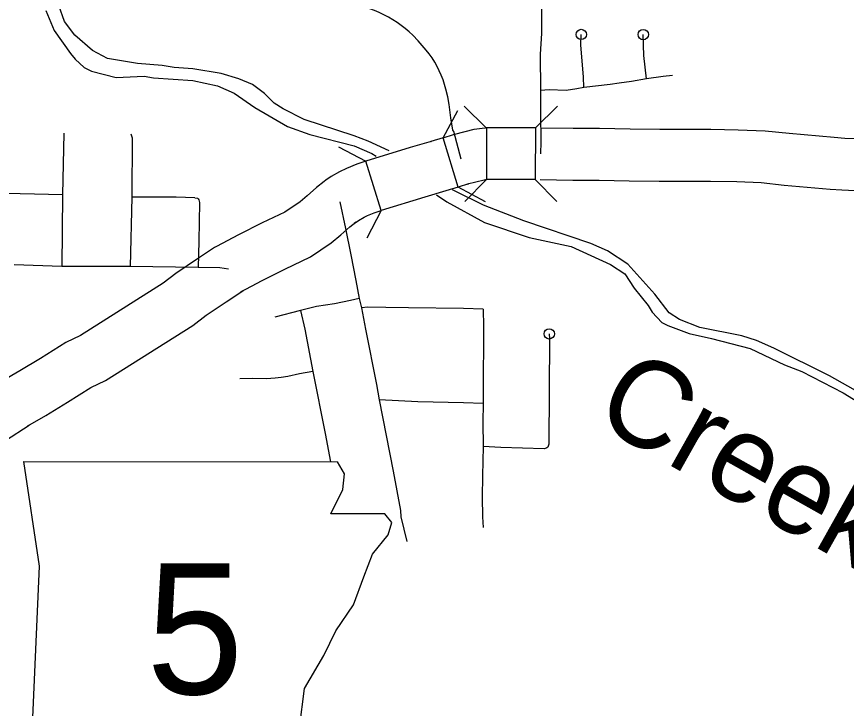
# Model space of a CAD drawing. Extents: x -19 to 366, y -4 to 359.
# Drawn here: x 150.28 to 151.042, y 188.782 to 189.416 of the extents above; entities that cross this region are included whole.
import ezdxf

# ---------------------------------------------------------------- set-up
doc = ezdxf.new("R2010")
doc.units = 0
for name, color, linetype in [('Level 10', 7, 'Continuous'), ('Level 21', 7, 'Continuous'), ('Level 33', 7, 'Continuous'), ('Level 35', 7, 'Continuous'), ('Level 37', 7, 'Continuous'), ('Level 60', 7, 'Continuous')]:
    doc.layers.add(name, color=color, linetype=linetype)

msp = doc.modelspace()

# ---------------------------------------------------------------- linework, layer by layer
at = {"layer": 'Level 10'}
for p, q in [((150.70737, 189.31408), (150.71044, 189.31428)), ((150.71111, 189.31429), (150.71135, 189.26694)), ((150.75626, 189.3143), (150.75594, 189.26695)), ((150.76124, 189.31426), (150.76107, 189.31426)), ((150.67152, 189.30537), (150.68106, 189.30826)), ((150.68106, 189.30826), (150.68208, 189.30854)), ((150.67152, 189.30537), (150.66028, 189.30196)), ((150.66028, 189.30196), (150.66044, 189.30201)), ((150.68524, 189.26005), (150.67152, 189.30537)), ((150.61451, 189.23848), (150.60048, 189.2837)), ((150.56374, 189.26637), (150.56218, 189.26526)), ((150.68524, 189.26005), (150.67401, 189.25665)), ((150.69478, 189.26294), (150.68524, 189.26005)), ((150.69375, 189.26265), (150.69478, 189.26294)), ((150.67401, 189.25665), (150.67386, 189.2566)), ((150.59128, 189.2279), (150.58972, 189.22679)), ((150.46332, 189.20564), (150.46145, 189.20453)), ((150.48748, 189.16497), (150.48561, 189.16386)), ((150.26962, 189.02759), (150.29136, 189.04177)), ((150.29136, 189.04177), (150.29022, 189.04107))]:
    msp.add_line(p, q, dxfattribs=at)
for points in [[(150.68208, 189.30854), (150.69997, 189.31309), (150.70737, 189.31408)], [(150.75626, 189.3143), (150.74401, 189.31438), (150.71111, 189.31429)], [(151.21118, 189.30256), (151.17554, 189.302), (151.15882, 189.30203), (151.15793, 189.30205), (151.12926, 189.30259), (151.11024, 189.30256), (151.09571, 189.30274), (151.08631, 189.3032), (151.07515, 189.30341), (151.05144, 189.30423), (151.04019, 189.30475), (151.03042, 189.30542), (150.98912, 189.3091), (150.96689, 189.3114), (150.94237, 189.31241), (150.91722, 189.31278), (150.87021, 189.31279), (150.84315, 189.31329), (150.8151, 189.31381), (150.7908, 189.31384), (150.76124, 189.31426)], [(150.66044, 189.30201), (150.64104, 189.29628), (150.60048, 189.2837)], [(150.60048, 189.2837), (150.59217, 189.28112), (150.58265, 189.27726), (150.57627, 189.27416), (150.56872, 189.26964), (150.56374, 189.26637)], [(150.56218, 189.26526), (150.55521, 189.25982), (150.54655, 189.252), (150.54014, 189.24666), (150.52618, 189.23719), (150.50546, 189.22733), (150.48353, 189.21642), (150.46332, 189.20564)], [(150.71135, 189.26694), (150.70896, 189.26652), (150.69375, 189.26265)], [(150.75594, 189.26695), (150.74392, 189.26703), (150.71135, 189.26694)], [(150.76056, 189.26692), (150.79043, 189.26649), (150.81463, 189.26646), (150.84227, 189.26595), (150.86976, 189.26544), (150.91687, 189.26543), (150.94105, 189.26508), (150.96348, 189.26415), (150.98459, 189.26197), (151.02668, 189.25822), (151.03747, 189.25747), (151.04955, 189.25692), (151.07387, 189.25608), (151.0847, 189.25587), (151.09427, 189.25541), (151.10998, 189.25521), (151.12885, 189.25524), (151.15705, 189.25471), (151.15834, 189.25469), (151.17587, 189.25465), (151.21191, 189.25521)], [(150.67386, 189.2566), (150.65476, 189.25096), (150.61451, 189.23848)], [(150.58972, 189.22679), (150.59389, 189.22952), (150.59881, 189.23247), (150.60192, 189.23398), (150.60812, 189.2365), (150.61451, 189.23848)], [(150.48561, 189.16386), (150.50522, 189.17433), (150.52618, 189.18476), (150.54978, 189.19599), (150.56865, 189.20879), (150.57758, 189.21623), (150.58566, 189.22353), (150.59128, 189.2279)], [(150.46145, 189.20453), (150.44586, 189.19427), (150.42607, 189.18089), (150.41445, 189.17193), (150.33849, 189.12407), (150.32514, 189.11756), (150.30187, 189.10297), (150.28281, 189.09142), (150.26663, 189.08212)], [(150.29022, 189.04107), (150.30688, 189.05064), (150.32671, 189.06267), (150.34816, 189.07611), (150.36157, 189.08265), (150.44159, 189.13306), (150.45381, 189.14249), (150.47213, 189.15487), (150.48748, 189.16497)]]:
    msp.add_lwpolyline(points, dxfattribs=at)
at = {"layer": 'Level 21'}
for p, q in [((150.28624, 189.00834), (150.30066, 188.91222)), ((150.58103, 188.99713), (150.57438, 189.0082)), ((150.57942, 188.98271), (150.58103, 188.99713)), ((150.56821, 188.96028), (150.57942, 188.98271)), ((150.61787, 188.96028), (150.56821, 188.96028)), ((150.62428, 188.95227), (150.61787, 188.96028)), ((150.62108, 188.94105), (150.62428, 188.95227)), ((150.60666, 188.92343), (150.62108, 188.94105)), ((150.59865, 188.90261), (150.60666, 188.92343)), ((150.30066, 188.91222), (150.29425, 188.76643)), ((150.58904, 188.87697), (150.59865, 188.90261)), ((150.57302, 188.85294), (150.58904, 188.87697)), ((150.5618, 188.83051), (150.57302, 188.85294)), ((150.54418, 188.80007), (150.5618, 188.83051)), ((150.53937, 188.76162), (150.54418, 188.80007))]:
    msp.add_line(p, q, dxfattribs=at)
msp.add_lwpolyline([(150.28624, 189.00834), (150.57438, 189.0082)], dxfattribs=at)
at = {"layer": 'Level 33'}
for points in [[(150.76157, 189.4379), (150.76175, 189.4248), (150.76168, 189.40084), (150.76052, 189.3819), (150.76082, 189.34867)], [(150.64853, 189.39436), (150.64361, 189.3994), (150.64018, 189.40254), (150.63661, 189.40554), (150.6329, 189.40839), (150.6291, 189.41107), (150.62519, 189.41359), (150.62117, 189.41595), (150.61703, 189.41813), (150.61282, 189.42014), (150.60855, 189.42196), (150.60417, 189.42361), (150.59974, 189.42506), (150.59528, 189.42634), (150.5902, 189.42752), (150.58156, 189.429), (150.57692, 189.4295), (150.56318, 189.43044), (150.53053, 189.43105)], [(150.80067, 189.35143), (150.80029, 189.36108), (150.79795, 189.39027), (150.79827, 189.40007)], [(150.8581, 189.35948), (150.85555, 189.38072), (150.85516, 189.39994)], [(150.6756, 189.34285), (150.67403, 189.35), (150.67279, 189.35431), (150.67136, 189.35855), (150.66974, 189.36272), (150.66792, 189.36681), (150.66588, 189.37081), (150.66368, 189.37471), (150.66129, 189.37849), (150.65874, 189.38217), (150.65601, 189.38571), (150.64853, 189.39436)], [(150.8581, 189.35948), (150.84449, 189.35686), (150.83296, 189.35528), (150.82465, 189.35414), (150.80067, 189.35143)], [(150.88212, 189.36241), (150.87353, 189.36146), (150.8581, 189.35948)], [(150.76082, 189.34867), (150.76081, 189.32772), (150.76102, 189.30162), (150.7609, 189.29059)], [(150.80067, 189.35143), (150.79401, 189.35023), (150.78443, 189.34878), (150.76874, 189.34916), (150.76082, 189.34867)], [(150.68119, 189.31091), (150.68027, 189.31231), (150.6785, 189.32347), (150.67692, 189.33591), (150.6756, 189.34285)], [(150.32328, 189.30945), (150.32192, 189.25291)], [(150.38468, 189.309), (150.38584, 189.30517), (150.38555, 189.25096)], [(150.68792, 189.2856), (150.68119, 189.31091)], [(150.32192, 189.25291), (150.25708, 189.25437)], [(150.32192, 189.25291), (150.3214, 189.18733)], [(150.38555, 189.25096), (150.38418, 189.18729)], [(150.44354, 189.25035), (150.42633, 189.25094), (150.38555, 189.25096)], [(150.44354, 189.25035), (150.44583, 189.2499), (150.44667, 189.24937), (150.4473, 189.24834), (150.44775, 189.24594), (150.44729, 189.21061), (150.44642, 189.18646)], [(150.57673, 189.24658), (150.58194, 189.2221), (150.58683, 189.19799)], [(150.58683, 189.19799), (150.59142, 189.17441), (150.59423, 189.15797)], [(150.3214, 189.18733), (150.27782, 189.18876)], [(150.38418, 189.18729), (150.3214, 189.18733)], [(150.44642, 189.18646), (150.38418, 189.18729)], [(150.47447, 189.18475), (150.46647, 189.18598), (150.44642, 189.18646)], [(150.59423, 189.15797), (150.58626, 189.15605), (150.57174, 189.15305), (150.55528, 189.15054), (150.54061, 189.14681)], [(150.59423, 189.15797), (150.59638, 189.14932)], [(150.54061, 189.14681), (150.51706, 189.14088)], [(150.54061, 189.14681), (150.54439, 189.12977), (150.55173, 189.0909)], [(150.70823, 189.14806), (150.69023, 189.14884), (150.63956, 189.14925), (150.61892, 189.14972), (150.60234, 189.1498), (150.59638, 189.14932)], [(150.59638, 189.14932), (150.60015, 189.12962), (150.61018, 189.07903), (150.61281, 189.06477)], [(150.70823, 189.14806), (150.70854, 189.13212), (150.70853, 189.11186), (150.70815, 189.09121), (150.70821, 189.06563), (150.70805, 189.06149)], [(150.76889, 189.12541), (150.76899, 189.12088), (150.76884, 189.07352), (150.76837, 189.02429), (150.76825, 189.02334), (150.76793, 189.02244), (150.7674, 189.02164), (150.76671, 189.02097), (150.7659, 189.02048), (150.76499, 189.02018), (150.76404, 189.0201), (150.72427, 189.0212), (150.70832, 189.02213)], [(150.55173, 189.0909), (150.5396, 189.08882), (150.52897, 189.08641), (150.52265, 189.08542), (150.51736, 189.08478), (150.50942, 189.08426), (150.49625, 189.08448), (150.48493, 189.08428)], [(150.55173, 189.0909), (150.56317, 189.03391), (150.56809, 189.0082)], [(150.61281, 189.06477), (150.62557, 188.99943), (150.63238, 188.96339), (150.63246, 188.95747)], [(150.70805, 189.06149), (150.69007, 189.06221), (150.64822, 189.06316), (150.61281, 189.06477)], [(150.70805, 189.06149), (150.70787, 189.04449), (150.70832, 189.02213)], [(150.70832, 189.02213), (150.70752, 188.9952), (150.70722, 188.97577), (150.7077, 188.95749), (150.7082, 188.94793)], [(150.63246, 188.95747), (150.63826, 188.93495)]]:
    msp.add_lwpolyline(points, dxfattribs=at)
for centre in [(150.79827, 189.40007), (150.85516, 189.39994), (150.76889, 189.12541)]:
    msp.add_circle(centre, 0.00473, dxfattribs=at)
at = {"layer": 'Level 35'}
for points in [[(150.30676, 189.42213), (150.31449, 189.40368), (150.32927, 189.38271)], [(150.62185, 189.2934), (150.60267, 189.30207), (150.58969, 189.30713), (150.54394, 189.32214), (150.52462, 189.33182), (150.51638, 189.33716), (150.50731, 189.3459), (150.49636, 189.35403), (150.48395, 189.35928), (150.46756, 189.36427), (150.44171, 189.36849), (150.42445, 189.36965), (150.41342, 189.37152), (150.39084, 189.37333), (150.36328, 189.3779), (150.3495, 189.3854), (150.33333, 189.39932), (150.32381, 189.41204), (150.31861, 189.42656)], [(150.32927, 189.38271), (150.33373, 189.37729), (150.34183, 189.36986), (150.34871, 189.36639), (150.37118, 189.36058), (150.39712, 189.36168), (150.40567, 189.36034), (150.44172, 189.35785), (150.46417, 189.35299), (150.47964, 189.34628), (150.49845, 189.33318), (150.52871, 189.31556), (150.54912, 189.3082), (150.58967, 189.29782), (150.6061, 189.29075), (150.60996, 189.28834)], [(150.66541, 189.25287), (150.67475, 189.24657), (150.70939, 189.22771), (150.75038, 189.21393), (150.789, 189.2056), (150.82493, 189.18905), (150.83835, 189.1804), (150.84693, 189.16747), (150.85973, 189.15159), (150.86344, 189.1454), (150.87233, 189.13589), (150.87769, 189.13315), (150.89734, 189.12577), (150.9177, 189.12124), (150.9533, 189.1121), (150.98485, 189.09698), (151.00069, 189.09084), (151.03856, 189.07149), (151.06712, 189.05384)], [(150.86579, 189.16197), (150.84084, 189.18938), (150.82243, 189.20154), (150.80714, 189.20825), (150.74556, 189.22902), (150.70853, 189.24346), (150.68003, 189.25753)], [(151.21064, 188.94095), (151.19664, 188.94518), (151.18107, 188.94715), (151.1714, 188.94714), (151.15975, 188.95222), (151.14384, 188.96215), (151.13824, 188.96773), (151.12965, 188.98142), (151.11852, 188.99943), (151.09981, 189.01747), (151.08509, 189.0449), (151.07772, 189.05443), (151.06674, 189.06409), (151.02615, 189.08681), (150.97509, 189.11235), (150.95904, 189.11924), (150.9457, 189.12372), (150.90709, 189.13128), (150.88839, 189.1385), (150.8788, 189.14476), (150.86579, 189.16197)]]:
    msp.add_lwpolyline(points, dxfattribs=at)
at = {"layer": 'Level 37'}
for points in [[(150.67152, 189.30537), (150.68492, 189.33042)], [(150.69078, 189.33423), (150.71101, 189.31429)], [(150.75626, 189.3143), (150.77649, 189.33425)], [(150.57535, 189.29694), (150.60048, 189.2837)], [(150.71029, 189.24665), (150.68524, 189.26005)], [(150.71135, 189.26694), (150.69141, 189.24671)], [(150.77589, 189.24672), (150.75594, 189.26695)], [(150.61451, 189.23848), (150.60127, 189.21334)]]:
    msp.add_lwpolyline(points, dxfattribs=at)
at = {"layer": 'Level 60'}
for points in [[(154.11585, 1.87092), (153.9063, 10.48743), (153.69602, 19.10409), (153.48501, 27.72087), (153.27327, 36.3378), (153.0608, 44.95486), (152.84759, 53.57206), (152.63366, 62.1894), (152.419, 70.80688), (152.20362, 79.42449), (151.98751, 88.04225), (151.77068, 96.66014), (151.55312, 105.27817), (151.33484, 113.89634), (151.11584, 122.51465), (150.89612, 131.13311), (150.67568, 139.7517), (150.45452, 148.37043), (150.23264, 156.98931), (150.01005, 165.60832), (149.78674, 174.22748), (149.56272, 182.84677), (149.33799, 191.46621), (149.11254, 200.0858), (148.88638, 208.70552), (148.65952, 217.32539), (148.43194, 225.9454), (148.20366, 234.56555), (147.97466, 243.18584), (147.74497, 251.80628), (147.51457, 260.42687), (147.28346, 269.04759), (147.05165, 277.66846), (146.81914, 286.28948), (146.58593, 294.91064), (146.35202, 303.53194), (146.11742, 312.15339), (145.88211, 320.77499), (145.64611, 329.39673), (145.40941, 338.01861), (145.17202, 346.64065)], [(0, 180.89994), (7.12284, 180.90436), (14.24566, 180.9176), (21.36847, 180.93968), (28.49124, 180.97058), (35.61397, 181.01031), (42.73664, 181.05888), (49.85925, 181.11627), (56.98178, 181.18249), (64.10422, 181.25754), (71.22656, 181.34142), (78.3488, 181.43413), (85.47091, 181.53567), (92.5929, 181.64603), (99.71474, 181.76523), (106.83643, 181.89325), (113.95795, 182.0301), (121.0793, 182.17578), (128.20046, 182.33029), (135.32143, 182.49362), (142.44218, 182.66579), (149.56272, 182.84677), (156.68303, 183.03659), (163.8031, 183.23523), (170.92291, 183.4427), (178.04247, 183.65899), (185.16175, 183.88411), (192.28074, 184.11805), (199.39944, 184.36082), (206.51784, 184.61242), (213.63591, 184.87283), (220.75366, 185.14207), (227.87107, 185.42014), (234.98813, 185.70702), (242.10483, 186.00273), (249.22115, 186.30726), (256.33709, 186.62061), (263.45264, 186.94279), (270.56779, 187.27378), (277.68251, 187.61359), (284.79682, 187.96222), (291.91068, 188.31967), (299.02409, 188.68594), (306.13705, 189.06103), (313.24954, 189.44494), (320.36154, 189.83766), (327.47305, 190.23919), (334.58406, 190.64954), (341.69455, 191.06871)]]:
    msp.add_spline(points, degree=3, dxfattribs=at)

# ---------------------------------------------------------------- texts
at = {"layer": 'Level 21'}
msp.add_text('5', height=0.12, dxfattribs=at).set_placement((150.39895, 188.79496))
at = {"layer": 'Level 35'}
msp.add_text('Creek', height=0.08, rotation=330.67636, dxfattribs=at).set_placement((150.80691, 189.04561))

doc.saveas('drawing.dxf')
